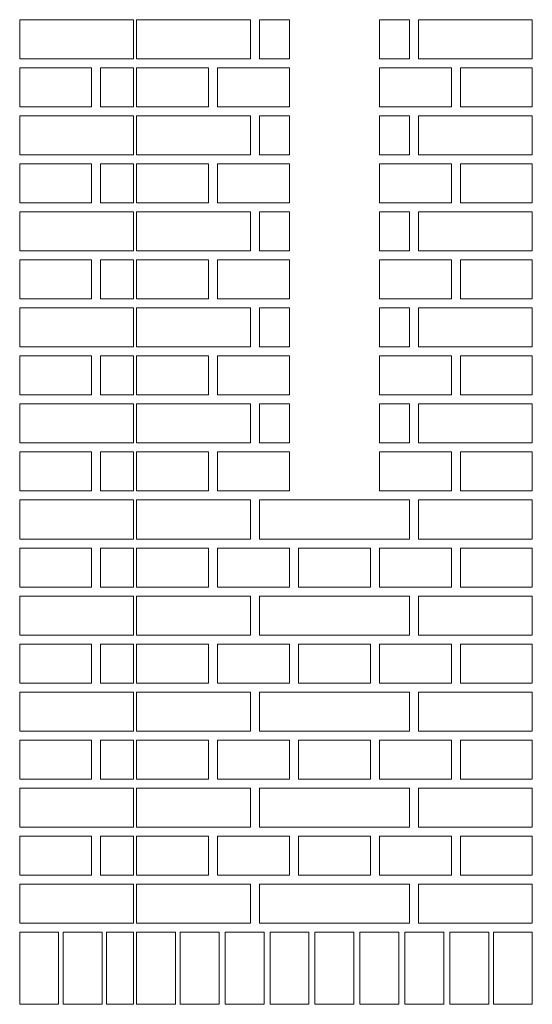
# Model space of a CAD drawing. Header units: millimetres. Extents: x 6567289036 to 6568990308, y 5976640423 to 5977332400.
# Tile 314 of 334: x 6568953700 to 6568954555, y 5976945450 to 5976947090. Entities that reach past the tile are written whole.
import ezdxf

# ---------------------------------------------------------------- set-up
doc = ezdxf.new("R2010")
doc.units = ezdxf.units.MM
doc.layers.add('INWENTARYZACJA', color=7, linetype='Continuous', lineweight=13)

msp = doc.modelspace()

# ---------------------------------------------------------------- linework, layer by layer
at = {"layer": 'INWENTARYZACJA', "lineweight": 5}
for points in [[(6568953699.892664, 5976947024.54248), (6568953699.892664, 5976947089.54248), (6568953889.892664, 5976947089.54248), (6568953889.892664, 5976947024.54248), (6568953699.892664, 5976947024.54248)], [(6568953699.892664, 5976947024.54248), (6568953699.892664, 5976947089.54248), (6568953889.892664, 5976947089.54248), (6568953889.892664, 5976947024.54248), (6568953699.892664, 5976947024.54248)], [(6568953699.892664, 5976946944.54248), (6568953699.892664, 5976947009.54248), (6568953819.892664, 5976947009.54248), (6568953819.892664, 5976946944.54248), (6568953699.892664, 5976946944.54248)], [(6568953699.892664, 5976946944.54248), (6568953699.892664, 5976947009.54248), (6568953819.892664, 5976947009.54248), (6568953819.892664, 5976946944.54248), (6568953699.892664, 5976946944.54248)], [(6568953834.892664, 5976946944.54248), (6568953834.892664, 5976947009.54248), (6568953889.892664, 5976947009.54248), (6568953889.892664, 5976946944.54248), (6568953834.892664, 5976946944.54248)], [(6568953834.892664, 5976946944.54248), (6568953834.892664, 5976947009.54248), (6568953889.892664, 5976947009.54248), (6568953889.892664, 5976946944.54248), (6568953834.892664, 5976946944.54248)], [(6568953699.892664, 5976946864.54248), (6568953699.892664, 5976946929.54248), (6568953889.892664, 5976946929.54248), (6568953889.892664, 5976946864.54248), (6568953699.892664, 5976946864.54248)], [(6568953699.892664, 5976946864.54248), (6568953699.892664, 5976946929.54248), (6568953889.892664, 5976946929.54248), (6568953889.892664, 5976946864.54248), (6568953699.892664, 5976946864.54248)], [(6568953699.892664, 5976946784.54248), (6568953699.892664, 5976946849.54248), (6568953819.892664, 5976946849.54248), (6568953819.892664, 5976946784.54248), (6568953699.892664, 5976946784.54248)], [(6568953699.892664, 5976946784.54248), (6568953699.892664, 5976946849.54248), (6568953819.892664, 5976946849.54248), (6568953819.892664, 5976946784.54248), (6568953699.892664, 5976946784.54248)], [(6568953834.892664, 5976946784.54248), (6568953834.892664, 5976946849.54248), (6568953889.892664, 5976946849.54248), (6568953889.892664, 5976946784.54248), (6568953834.892664, 5976946784.54248)], [(6568953834.892664, 5976946784.54248), (6568953834.892664, 5976946849.54248), (6568953889.892664, 5976946849.54248), (6568953889.892664, 5976946784.54248), (6568953834.892664, 5976946784.54248)], [(6568953699.892664, 5976946704.54248), (6568953699.892664, 5976946769.54248), (6568953889.892664, 5976946769.54248), (6568953889.892664, 5976946704.54248), (6568953699.892664, 5976946704.54248)], [(6568953699.892664, 5976946704.54248), (6568953699.892664, 5976946769.54248), (6568953889.892664, 5976946769.54248), (6568953889.892664, 5976946704.54248), (6568953699.892664, 5976946704.54248)], [(6568953699.892664, 5976946624.54248), (6568953699.892664, 5976946689.54248), (6568953819.892664, 5976946689.54248), (6568953819.892664, 5976946624.54248), (6568953699.892664, 5976946624.54248)], [(6568953699.892664, 5976946624.54248), (6568953699.892664, 5976946689.54248), (6568953819.892664, 5976946689.54248), (6568953819.892664, 5976946624.54248), (6568953699.892664, 5976946624.54248)], [(6568953834.892664, 5976946624.54248), (6568953834.892664, 5976946689.54248), (6568953889.892664, 5976946689.54248), (6568953889.892664, 5976946624.54248), (6568953834.892664, 5976946624.54248)], [(6568953834.892664, 5976946624.54248), (6568953834.892664, 5976946689.54248), (6568953889.892664, 5976946689.54248), (6568953889.892664, 5976946624.54248), (6568953834.892664, 5976946624.54248)], [(6568953699.892664, 5976946544.54248), (6568953699.892664, 5976946609.54248), (6568953889.892664, 5976946609.54248), (6568953889.892664, 5976946544.54248), (6568953699.892664, 5976946544.54248)], [(6568953699.892664, 5976946544.54248), (6568953699.892664, 5976946609.54248), (6568953889.892664, 5976946609.54248), (6568953889.892664, 5976946544.54248), (6568953699.892664, 5976946544.54248)], [(6568953699.892664, 5976946464.54248), (6568953699.892664, 5976946529.54248), (6568953819.892664, 5976946529.54248), (6568953819.892664, 5976946464.54248), (6568953699.892664, 5976946464.54248)], [(6568953699.892664, 5976946464.54248), (6568953699.892664, 5976946529.54248), (6568953819.892664, 5976946529.54248), (6568953819.892664, 5976946464.54248), (6568953699.892664, 5976946464.54248)], [(6568953834.892664, 5976946464.54248), (6568953834.892664, 5976946529.54248), (6568953889.892664, 5976946529.54248), (6568953889.892664, 5976946464.54248), (6568953834.892664, 5976946464.54248)], [(6568953834.892664, 5976946464.54248), (6568953834.892664, 5976946529.54248), (6568953889.892664, 5976946529.54248), (6568953889.892664, 5976946464.54248), (6568953834.892664, 5976946464.54248)], [(6568953699.892664, 5976946384.54248), (6568953699.892664, 5976946449.54248), (6568953889.892664, 5976946449.54248), (6568953889.892664, 5976946384.54248), (6568953699.892664, 5976946384.54248)], [(6568953699.892664, 5976946384.54248), (6568953699.892664, 5976946449.54248), (6568953889.892664, 5976946449.54248), (6568953889.892664, 5976946384.54248), (6568953699.892664, 5976946384.54248)], [(6568953699.892664, 5976946304.54248), (6568953699.892664, 5976946369.54248), (6568953819.892664, 5976946369.54248), (6568953819.892664, 5976946304.54248), (6568953699.892664, 5976946304.54248)], [(6568953699.892664, 5976946304.54248), (6568953699.892664, 5976946369.54248), (6568953819.892664, 5976946369.54248), (6568953819.892664, 5976946304.54248), (6568953699.892664, 5976946304.54248)], [(6568953834.892664, 5976946304.54248), (6568953834.892664, 5976946369.54248), (6568953889.892664, 5976946369.54248), (6568953889.892664, 5976946304.54248), (6568953834.892664, 5976946304.54248)], [(6568953834.892664, 5976946304.54248), (6568953834.892664, 5976946369.54248), (6568953889.892664, 5976946369.54248), (6568953889.892664, 5976946304.54248), (6568953834.892664, 5976946304.54248)], [(6568953699.892664, 5976946224.54248), (6568953699.892664, 5976946289.54248), (6568953889.892664, 5976946289.54248), (6568953889.892664, 5976946224.54248), (6568953699.892664, 5976946224.54248)], [(6568953699.892664, 5976946224.54248), (6568953699.892664, 5976946289.54248), (6568953889.892664, 5976946289.54248), (6568953889.892664, 5976946224.54248), (6568953699.892664, 5976946224.54248)], [(6568953699.892664, 5976946144.54248), (6568953699.892664, 5976946209.54248), (6568953819.892664, 5976946209.54248), (6568953819.892664, 5976946144.54248), (6568953699.892664, 5976946144.54248)], [(6568953699.892664, 5976946144.54248), (6568953699.892664, 5976946209.54248), (6568953819.892664, 5976946209.54248), (6568953819.892664, 5976946144.54248), (6568953699.892664, 5976946144.54248)], [(6568953834.892664, 5976946144.54248), (6568953834.892664, 5976946209.54248), (6568953889.892664, 5976946209.54248), (6568953889.892664, 5976946144.54248), (6568953834.892664, 5976946144.54248)], [(6568953834.892664, 5976946144.54248), (6568953834.892664, 5976946209.54248), (6568953889.892664, 5976946209.54248), (6568953889.892664, 5976946144.54248), (6568953834.892664, 5976946144.54248)], [(6568953699.892664, 5976946064.54248), (6568953699.892664, 5976946129.54248), (6568953889.892664, 5976946129.54248), (6568953889.892664, 5976946064.54248), (6568953699.892664, 5976946064.54248)], [(6568953699.892664, 5976946064.54248), (6568953699.892664, 5976946129.54248), (6568953889.892664, 5976946129.54248), (6568953889.892664, 5976946064.54248), (6568953699.892664, 5976946064.54248)], [(6568953699.892664, 5976945984.54248), (6568953699.892664, 5976946049.54248), (6568953819.892664, 5976946049.54248), (6568953819.892664, 5976945984.54248), (6568953699.892664, 5976945984.54248)], [(6568953699.892664, 5976945984.54248), (6568953699.892664, 5976946049.54248), (6568953819.892664, 5976946049.54248), (6568953819.892664, 5976945984.54248), (6568953699.892664, 5976945984.54248)], [(6568953834.892664, 5976945984.54248), (6568953834.892664, 5976946049.54248), (6568953889.892664, 5976946049.54248), (6568953889.892664, 5976945984.54248), (6568953834.892664, 5976945984.54248)], [(6568953834.892664, 5976945984.54248), (6568953834.892664, 5976946049.54248), (6568953889.892664, 5976946049.54248), (6568953889.892664, 5976945984.54248), (6568953834.892664, 5976945984.54248)], [(6568953699.892664, 5976945904.54248), (6568953699.892664, 5976945969.54248), (6568953889.892664, 5976945969.54248), (6568953889.892664, 5976945904.54248), (6568953699.892664, 5976945904.54248)], [(6568953699.892664, 5976945904.54248), (6568953699.892664, 5976945969.54248), (6568953889.892664, 5976945969.54248), (6568953889.892664, 5976945904.54248), (6568953699.892664, 5976945904.54248)], [(6568953699.892664, 5976945824.54248), (6568953699.892664, 5976945889.54248), (6568953819.892664, 5976945889.54248), (6568953819.892664, 5976945824.54248), (6568953699.892664, 5976945824.54248)], [(6568953699.892664, 5976945824.54248), (6568953699.892664, 5976945889.54248), (6568953819.892664, 5976945889.54248), (6568953819.892664, 5976945824.54248), (6568953699.892664, 5976945824.54248)], [(6568953834.892664, 5976945824.54248), (6568953834.892664, 5976945889.54248), (6568953889.892664, 5976945889.54248), (6568953889.892664, 5976945824.54248), (6568953834.892664, 5976945824.54248)], [(6568953834.892664, 5976945824.54248), (6568953834.892664, 5976945889.54248), (6568953889.892664, 5976945889.54248), (6568953889.892664, 5976945824.54248), (6568953834.892664, 5976945824.54248)], [(6568953699.892664, 5976945744.54248), (6568953699.892664, 5976945809.54248), (6568953889.892664, 5976945809.54248), (6568953889.892664, 5976945744.54248), (6568953699.892664, 5976945744.54248)], [(6568953699.892664, 5976945744.54248), (6568953699.892664, 5976945809.54248), (6568953889.892664, 5976945809.54248), (6568953889.892664, 5976945744.54248), (6568953699.892664, 5976945744.54248)], [(6568953699.892664, 5976945664.54248), (6568953699.892664, 5976945729.54248), (6568953819.892664, 5976945729.54248), (6568953819.892664, 5976945664.54248), (6568953699.892664, 5976945664.54248)], [(6568953699.892664, 5976945664.54248), (6568953699.892664, 5976945729.54248), (6568953819.892664, 5976945729.54248), (6568953819.892664, 5976945664.54248), (6568953699.892664, 5976945664.54248)], [(6568953834.892664, 5976945664.54248), (6568953834.892664, 5976945729.54248), (6568953889.892664, 5976945729.54248), (6568953889.892664, 5976945664.54248), (6568953834.892664, 5976945664.54248)], [(6568953834.892664, 5976945664.54248), (6568953834.892664, 5976945729.54248), (6568953889.892664, 5976945729.54248), (6568953889.892664, 5976945664.54248), (6568953834.892664, 5976945664.54248)], [(6568953699.892664, 5976945584.54248), (6568953699.892664, 5976945649.54248), (6568953889.892664, 5976945649.54248), (6568953889.892664, 5976945584.54248), (6568953699.892664, 5976945584.54248)], [(6568953699.892664, 5976945584.54248), (6568953699.892664, 5976945649.54248), (6568953889.892664, 5976945649.54248), (6568953889.892664, 5976945584.54248), (6568953699.892664, 5976945584.54248)], [(6568953699.892664, 5976945569.54248), (6568953764.892664, 5976945569.54248), (6568953764.892664, 5976945449.54248), (6568953699.892664, 5976945449.54248), (6568953699.892664, 5976945569.54248)], [(6568953699.892664, 5976945569.54248), (6568953764.892664, 5976945569.54248), (6568953764.892664, 5976945449.54248), (6568953699.892664, 5976945449.54248), (6568953699.892664, 5976945569.54248)], [(6568953772.392664, 5976945569.54248), (6568953837.392664, 5976945569.54248), (6568953837.392664, 5976945449.54248), (6568953772.392664, 5976945449.54248), (6568953772.392664, 5976945569.54248)], [(6568953772.392664, 5976945569.54248), (6568953837.392664, 5976945569.54248), (6568953837.392664, 5976945449.54248), (6568953772.392664, 5976945449.54248), (6568953772.392664, 5976945569.54248)], [(6568953844.892664, 5976945569.54248), (6568953889.892664, 5976945569.54248), (6568953889.892664, 5976945449.54248), (6568953844.892664, 5976945449.54248), (6568953844.892664, 5976945569.54248)], [(6568953844.892664, 5976945569.54248), (6568953889.892664, 5976945569.54248), (6568953889.892664, 5976945449.54248), (6568953844.892664, 5976945449.54248), (6568953844.892664, 5976945569.54248)]]:
    msp.add_lwpolyline(points, dxfattribs=at)
at = {"layer": 'INWENTARYZACJA'}
for points in [[(6568953894.892664, 5976947024.54248), (6568954084.892664, 5976947024.54248), (6568954084.892664, 5976947089.54248), (6568953894.892664, 5976947089.54248), (6568953894.892664, 5976947024.54248)], [(6568953894.892664, 5976947024.54248), (6568954084.892664, 5976947024.54248), (6568954084.892664, 5976947089.54248), (6568953894.892664, 5976947089.54248), (6568953894.892664, 5976947024.54248)], [(6568954099.892664, 5976947024.54248), (6568954099.892664, 5976947089.54248), (6568954149.892664, 5976947089.54248), (6568954149.892664, 5976947024.54248), (6568954099.892664, 5976947024.54248)], [(6568954099.892664, 5976947024.54248), (6568954099.892664, 5976947089.54248), (6568954149.892664, 5976947089.54248), (6568954149.892664, 5976947024.54248), (6568954099.892664, 5976947024.54248)], [(6568954349.892664, 5976947024.54248), (6568954349.892664, 5976947089.54248), (6568954299.892664, 5976947089.54248), (6568954299.892664, 5976947024.54248), (6568954349.892664, 5976947024.54248)], [(6568954349.892664, 5976947024.54248), (6568954349.892664, 5976947089.54248), (6568954299.892664, 5976947089.54248), (6568954299.892664, 5976947024.54248), (6568954349.892664, 5976947024.54248)], [(6568954554.892664, 5976947024.54248), (6568954364.892664, 5976947024.54248), (6568954364.892664, 5976947089.54248), (6568954554.892664, 5976947089.54248), (6568954554.892664, 5976947024.54248)], [(6568954554.892664, 5976947024.54248), (6568954364.892664, 5976947024.54248), (6568954364.892664, 5976947089.54248), (6568954554.892664, 5976947089.54248), (6568954554.892664, 5976947024.54248)], [(6568953894.892664, 5976946944.54248), (6568953894.892664, 5976947009.54248), (6568954014.892664, 5976947009.54248), (6568954014.892664, 5976946944.54248), (6568953894.892664, 5976946944.54248)], [(6568953894.892664, 5976946944.54248), (6568953894.892664, 5976947009.54248), (6568954014.892664, 5976947009.54248), (6568954014.892664, 5976946944.54248), (6568953894.892664, 5976946944.54248)], [(6568954029.892664, 5976946944.54248), (6568954029.892664, 5976947009.54248), (6568954149.892664, 5976947009.54248), (6568954149.892664, 5976946944.54248), (6568954029.892664, 5976946944.54248)], [(6568954029.892664, 5976946944.54248), (6568954029.892664, 5976947009.54248), (6568954149.892664, 5976947009.54248), (6568954149.892664, 5976946944.54248), (6568954029.892664, 5976946944.54248)], [(6568954299.892664, 5976946944.54248), (6568954299.892664, 5976947009.54248), (6568954419.892664, 5976947009.54248), (6568954419.892664, 5976946944.54248), (6568954299.892664, 5976946944.54248)], [(6568954299.892664, 5976946944.54248), (6568954299.892664, 5976947009.54248), (6568954419.892664, 5976947009.54248), (6568954419.892664, 5976946944.54248), (6568954299.892664, 5976946944.54248)], [(6568954434.892664, 5976946944.54248), (6568954434.892664, 5976947009.54248), (6568954554.892664, 5976947009.54248), (6568954554.892664, 5976946944.54248), (6568954434.892664, 5976946944.54248)], [(6568954434.892664, 5976946944.54248), (6568954434.892664, 5976947009.54248), (6568954554.892664, 5976947009.54248), (6568954554.892664, 5976946944.54248), (6568954434.892664, 5976946944.54248)], [(6568953894.892664, 5976946864.54248), (6568954084.892664, 5976946864.54248), (6568954084.892664, 5976946929.54248), (6568953894.892664, 5976946929.54248), (6568953894.892664, 5976946864.54248)], [(6568953894.892664, 5976946864.54248), (6568954084.892664, 5976946864.54248), (6568954084.892664, 5976946929.54248), (6568953894.892664, 5976946929.54248), (6568953894.892664, 5976946864.54248)], [(6568954099.892664, 5976946864.54248), (6568954099.892664, 5976946929.54248), (6568954149.892664, 5976946929.54248), (6568954149.892664, 5976946864.54248), (6568954099.892664, 5976946864.54248)], [(6568954099.892664, 5976946864.54248), (6568954099.892664, 5976946929.54248), (6568954149.892664, 5976946929.54248), (6568954149.892664, 5976946864.54248), (6568954099.892664, 5976946864.54248)], [(6568954349.892664, 5976946864.54248), (6568954349.892664, 5976946929.54248), (6568954299.892664, 5976946929.54248), (6568954299.892664, 5976946864.54248), (6568954349.892664, 5976946864.54248)], [(6568954349.892664, 5976946864.54248), (6568954349.892664, 5976946929.54248), (6568954299.892664, 5976946929.54248), (6568954299.892664, 5976946864.54248), (6568954349.892664, 5976946864.54248)], [(6568954554.892664, 5976946864.54248), (6568954364.892664, 5976946864.54248), (6568954364.892664, 5976946929.54248), (6568954554.892664, 5976946929.54248), (6568954554.892664, 5976946864.54248)], [(6568954554.892664, 5976946864.54248), (6568954364.892664, 5976946864.54248), (6568954364.892664, 5976946929.54248), (6568954554.892664, 5976946929.54248), (6568954554.892664, 5976946864.54248)], [(6568953894.892664, 5976946784.54248), (6568953894.892664, 5976946849.54248), (6568954014.892664, 5976946849.54248), (6568954014.892664, 5976946784.54248), (6568953894.892664, 5976946784.54248)], [(6568953894.892664, 5976946784.54248), (6568953894.892664, 5976946849.54248), (6568954014.892664, 5976946849.54248), (6568954014.892664, 5976946784.54248), (6568953894.892664, 5976946784.54248)], [(6568954029.892664, 5976946784.54248), (6568954029.892664, 5976946849.54248), (6568954149.892664, 5976946849.54248), (6568954149.892664, 5976946784.54248), (6568954029.892664, 5976946784.54248)], [(6568954029.892664, 5976946784.54248), (6568954029.892664, 5976946849.54248), (6568954149.892664, 5976946849.54248), (6568954149.892664, 5976946784.54248), (6568954029.892664, 5976946784.54248)], [(6568954299.892664, 5976946784.54248), (6568954299.892664, 5976946849.54248), (6568954419.892664, 5976946849.54248), (6568954419.892664, 5976946784.54248), (6568954299.892664, 5976946784.54248)], [(6568954299.892664, 5976946784.54248), (6568954299.892664, 5976946849.54248), (6568954419.892664, 5976946849.54248), (6568954419.892664, 5976946784.54248), (6568954299.892664, 5976946784.54248)], [(6568954434.892664, 5976946784.54248), (6568954434.892664, 5976946849.54248), (6568954554.892664, 5976946849.54248), (6568954554.892664, 5976946784.54248), (6568954434.892664, 5976946784.54248)], [(6568954434.892664, 5976946784.54248), (6568954434.892664, 5976946849.54248), (6568954554.892664, 5976946849.54248), (6568954554.892664, 5976946784.54248), (6568954434.892664, 5976946784.54248)], [(6568953894.892664, 5976946704.54248), (6568954084.892664, 5976946704.54248), (6568954084.892664, 5976946769.54248), (6568953894.892664, 5976946769.54248), (6568953894.892664, 5976946704.54248)], [(6568953894.892664, 5976946704.54248), (6568954084.892664, 5976946704.54248), (6568954084.892664, 5976946769.54248), (6568953894.892664, 5976946769.54248), (6568953894.892664, 5976946704.54248)], [(6568954099.892664, 5976946704.54248), (6568954099.892664, 5976946769.54248), (6568954149.892664, 5976946769.54248), (6568954149.892664, 5976946704.54248), (6568954099.892664, 5976946704.54248)], [(6568954099.892664, 5976946704.54248), (6568954099.892664, 5976946769.54248), (6568954149.892664, 5976946769.54248), (6568954149.892664, 5976946704.54248), (6568954099.892664, 5976946704.54248)], [(6568954349.892664, 5976946704.54248), (6568954349.892664, 5976946769.54248), (6568954299.892664, 5976946769.54248), (6568954299.892664, 5976946704.54248), (6568954349.892664, 5976946704.54248)], [(6568954349.892664, 5976946704.54248), (6568954349.892664, 5976946769.54248), (6568954299.892664, 5976946769.54248), (6568954299.892664, 5976946704.54248), (6568954349.892664, 5976946704.54248)], [(6568954554.892664, 5976946704.54248), (6568954364.892664, 5976946704.54248), (6568954364.892664, 5976946769.54248), (6568954554.892664, 5976946769.54248), (6568954554.892664, 5976946704.54248)], [(6568954554.892664, 5976946704.54248), (6568954364.892664, 5976946704.54248), (6568954364.892664, 5976946769.54248), (6568954554.892664, 5976946769.54248), (6568954554.892664, 5976946704.54248)], [(6568953894.892664, 5976946624.54248), (6568953894.892664, 5976946689.54248), (6568954014.892664, 5976946689.54248), (6568954014.892664, 5976946624.54248), (6568953894.892664, 5976946624.54248)], [(6568953894.892664, 5976946624.54248), (6568953894.892664, 5976946689.54248), (6568954014.892664, 5976946689.54248), (6568954014.892664, 5976946624.54248), (6568953894.892664, 5976946624.54248)], [(6568954029.892664, 5976946624.54248), (6568954029.892664, 5976946689.54248), (6568954149.892664, 5976946689.54248), (6568954149.892664, 5976946624.54248), (6568954029.892664, 5976946624.54248)], [(6568954029.892664, 5976946624.54248), (6568954029.892664, 5976946689.54248), (6568954149.892664, 5976946689.54248), (6568954149.892664, 5976946624.54248), (6568954029.892664, 5976946624.54248)], [(6568954299.892664, 5976946624.54248), (6568954299.892664, 5976946689.54248), (6568954419.892664, 5976946689.54248), (6568954419.892664, 5976946624.54248), (6568954299.892664, 5976946624.54248)], [(6568954299.892664, 5976946624.54248), (6568954299.892664, 5976946689.54248), (6568954419.892664, 5976946689.54248), (6568954419.892664, 5976946624.54248), (6568954299.892664, 5976946624.54248)], [(6568954434.892664, 5976946624.54248), (6568954434.892664, 5976946689.54248), (6568954554.892664, 5976946689.54248), (6568954554.892664, 5976946624.54248), (6568954434.892664, 5976946624.54248)], [(6568954434.892664, 5976946624.54248), (6568954434.892664, 5976946689.54248), (6568954554.892664, 5976946689.54248), (6568954554.892664, 5976946624.54248), (6568954434.892664, 5976946624.54248)], [(6568953894.892664, 5976946544.54248), (6568954084.892664, 5976946544.54248), (6568954084.892664, 5976946609.54248), (6568953894.892664, 5976946609.54248), (6568953894.892664, 5976946544.54248)], [(6568953894.892664, 5976946544.54248), (6568954084.892664, 5976946544.54248), (6568954084.892664, 5976946609.54248), (6568953894.892664, 5976946609.54248), (6568953894.892664, 5976946544.54248)], [(6568954099.892664, 5976946544.54248), (6568954099.892664, 5976946609.54248), (6568954149.892664, 5976946609.54248), (6568954149.892664, 5976946544.54248), (6568954099.892664, 5976946544.54248)], [(6568954099.892664, 5976946544.54248), (6568954099.892664, 5976946609.54248), (6568954149.892664, 5976946609.54248), (6568954149.892664, 5976946544.54248), (6568954099.892664, 5976946544.54248)], [(6568954349.892664, 5976946544.54248), (6568954349.892664, 5976946609.54248), (6568954299.892664, 5976946609.54248), (6568954299.892664, 5976946544.54248), (6568954349.892664, 5976946544.54248)], [(6568954349.892664, 5976946544.54248), (6568954349.892664, 5976946609.54248), (6568954299.892664, 5976946609.54248), (6568954299.892664, 5976946544.54248), (6568954349.892664, 5976946544.54248)], [(6568954554.892664, 5976946544.54248), (6568954364.892664, 5976946544.54248), (6568954364.892664, 5976946609.54248), (6568954554.892664, 5976946609.54248), (6568954554.892664, 5976946544.54248)], [(6568954554.892664, 5976946544.54248), (6568954364.892664, 5976946544.54248), (6568954364.892664, 5976946609.54248), (6568954554.892664, 5976946609.54248), (6568954554.892664, 5976946544.54248)], [(6568953894.892664, 5976946464.54248), (6568953894.892664, 5976946529.54248), (6568954014.892664, 5976946529.54248), (6568954014.892664, 5976946464.54248), (6568953894.892664, 5976946464.54248)], [(6568953894.892664, 5976946464.54248), (6568953894.892664, 5976946529.54248), (6568954014.892664, 5976946529.54248), (6568954014.892664, 5976946464.54248), (6568953894.892664, 5976946464.54248)], [(6568954029.892664, 5976946464.54248), (6568954029.892664, 5976946529.54248), (6568954149.892664, 5976946529.54248), (6568954149.892664, 5976946464.54248), (6568954029.892664, 5976946464.54248)], [(6568954029.892664, 5976946464.54248), (6568954029.892664, 5976946529.54248), (6568954149.892664, 5976946529.54248), (6568954149.892664, 5976946464.54248), (6568954029.892664, 5976946464.54248)], [(6568954299.892664, 5976946464.54248), (6568954299.892664, 5976946529.54248), (6568954419.892664, 5976946529.54248), (6568954419.892664, 5976946464.54248), (6568954299.892664, 5976946464.54248)], [(6568954299.892664, 5976946464.54248), (6568954299.892664, 5976946529.54248), (6568954419.892664, 5976946529.54248), (6568954419.892664, 5976946464.54248), (6568954299.892664, 5976946464.54248)], [(6568954434.892664, 5976946464.54248), (6568954434.892664, 5976946529.54248), (6568954554.892664, 5976946529.54248), (6568954554.892664, 5976946464.54248), (6568954434.892664, 5976946464.54248)], [(6568954434.892664, 5976946464.54248), (6568954434.892664, 5976946529.54248), (6568954554.892664, 5976946529.54248), (6568954554.892664, 5976946464.54248), (6568954434.892664, 5976946464.54248)], [(6568953894.892664, 5976946384.54248), (6568954084.892664, 5976946384.54248), (6568954084.892664, 5976946449.54248), (6568953894.892664, 5976946449.54248), (6568953894.892664, 5976946384.54248)], [(6568953894.892664, 5976946384.54248), (6568954084.892664, 5976946384.54248), (6568954084.892664, 5976946449.54248), (6568953894.892664, 5976946449.54248), (6568953894.892664, 5976946384.54248)], [(6568954099.892664, 5976946384.54248), (6568954099.892664, 5976946449.54248), (6568954149.892664, 5976946449.54248), (6568954149.892664, 5976946384.54248), (6568954099.892664, 5976946384.54248)], [(6568954099.892664, 5976946384.54248), (6568954099.892664, 5976946449.54248), (6568954149.892664, 5976946449.54248), (6568954149.892664, 5976946384.54248), (6568954099.892664, 5976946384.54248)], [(6568954349.892664, 5976946384.54248), (6568954349.892664, 5976946449.54248), (6568954299.892664, 5976946449.54248), (6568954299.892664, 5976946384.54248), (6568954349.892664, 5976946384.54248)], [(6568954349.892664, 5976946384.54248), (6568954349.892664, 5976946449.54248), (6568954299.892664, 5976946449.54248), (6568954299.892664, 5976946384.54248), (6568954349.892664, 5976946384.54248)], [(6568954554.892664, 5976946384.54248), (6568954364.892664, 5976946384.54248), (6568954364.892664, 5976946449.54248), (6568954554.892664, 5976946449.54248), (6568954554.892664, 5976946384.54248)], [(6568954554.892664, 5976946384.54248), (6568954364.892664, 5976946384.54248), (6568954364.892664, 5976946449.54248), (6568954554.892664, 5976946449.54248), (6568954554.892664, 5976946384.54248)], [(6568953894.892664, 5976946304.54248), (6568953894.892664, 5976946369.54248), (6568954014.892664, 5976946369.54248), (6568954014.892664, 5976946304.54248), (6568953894.892664, 5976946304.54248)], [(6568953894.892664, 5976946304.54248), (6568953894.892664, 5976946369.54248), (6568954014.892664, 5976946369.54248), (6568954014.892664, 5976946304.54248), (6568953894.892664, 5976946304.54248)], [(6568954029.892664, 5976946304.54248), (6568954029.892664, 5976946369.54248), (6568954149.892664, 5976946369.54248), (6568954149.892664, 5976946304.54248), (6568954029.892664, 5976946304.54248)], [(6568954029.892664, 5976946304.54248), (6568954029.892664, 5976946369.54248), (6568954149.892664, 5976946369.54248), (6568954149.892664, 5976946304.54248), (6568954029.892664, 5976946304.54248)], [(6568954299.892664, 5976946304.54248), (6568954299.892664, 5976946369.54248), (6568954419.892664, 5976946369.54248), (6568954419.892664, 5976946304.54248), (6568954299.892664, 5976946304.54248)], [(6568954299.892664, 5976946304.54248), (6568954299.892664, 5976946369.54248), (6568954419.892664, 5976946369.54248), (6568954419.892664, 5976946304.54248), (6568954299.892664, 5976946304.54248)], [(6568954434.892664, 5976946304.54248), (6568954434.892664, 5976946369.54248), (6568954554.892664, 5976946369.54248), (6568954554.892664, 5976946304.54248), (6568954434.892664, 5976946304.54248)], [(6568954434.892664, 5976946304.54248), (6568954434.892664, 5976946369.54248), (6568954554.892664, 5976946369.54248), (6568954554.892664, 5976946304.54248), (6568954434.892664, 5976946304.54248)], [(6568953894.892664, 5976946224.54248), (6568954084.892664, 5976946224.54248), (6568954084.892664, 5976946289.54248), (6568953894.892664, 5976946289.54248), (6568953894.892664, 5976946224.54248)], [(6568953894.892664, 5976946224.54248), (6568954084.892664, 5976946224.54248), (6568954084.892664, 5976946289.54248), (6568953894.892664, 5976946289.54248), (6568953894.892664, 5976946224.54248)], [(6568954099.892664, 5976946224.54248), (6568954349.892664, 5976946224.54248), (6568954349.892664, 5976946289.54248), (6568954099.892664, 5976946289.54248), (6568954099.892664, 5976946224.54248)], [(6568954099.892664, 5976946224.54248), (6568954349.892664, 5976946224.54248), (6568954349.892664, 5976946289.54248), (6568954099.892664, 5976946289.54248), (6568954099.892664, 5976946224.54248)], [(6568954554.892664, 5976946224.54248), (6568954364.892664, 5976946224.54248), (6568954364.892664, 5976946289.54248), (6568954554.892664, 5976946289.54248), (6568954554.892664, 5976946224.54248)], [(6568954554.892664, 5976946224.54248), (6568954364.892664, 5976946224.54248), (6568954364.892664, 5976946289.54248), (6568954554.892664, 5976946289.54248), (6568954554.892664, 5976946224.54248)], [(6568953894.892664, 5976946144.54248), (6568953894.892664, 5976946209.54248), (6568954014.892664, 5976946209.54248), (6568954014.892664, 5976946144.54248), (6568953894.892664, 5976946144.54248)], [(6568953894.892664, 5976946144.54248), (6568953894.892664, 5976946209.54248), (6568954014.892664, 5976946209.54248), (6568954014.892664, 5976946144.54248), (6568953894.892664, 5976946144.54248)], [(6568954029.892664, 5976946144.54248), (6568954029.892664, 5976946209.54248), (6568954149.892664, 5976946209.54248), (6568954149.892664, 5976946144.54248), (6568954029.892664, 5976946144.54248)], [(6568954029.892664, 5976946144.54248), (6568954029.892664, 5976946209.54248), (6568954149.892664, 5976946209.54248), (6568954149.892664, 5976946144.54248), (6568954029.892664, 5976946144.54248)], [(6568954164.892664, 5976946144.54248), (6568954164.892664, 5976946209.54248), (6568954284.892664, 5976946209.54248), (6568954284.892664, 5976946144.54248), (6568954164.892664, 5976946144.54248)], [(6568954164.892664, 5976946144.54248), (6568954164.892664, 5976946209.54248), (6568954284.892664, 5976946209.54248), (6568954284.892664, 5976946144.54248), (6568954164.892664, 5976946144.54248)], [(6568954299.892664, 5976946144.54248), (6568954299.892664, 5976946209.54248), (6568954419.892664, 5976946209.54248), (6568954419.892664, 5976946144.54248), (6568954299.892664, 5976946144.54248)], [(6568954299.892664, 5976946144.54248), (6568954299.892664, 5976946209.54248), (6568954419.892664, 5976946209.54248), (6568954419.892664, 5976946144.54248), (6568954299.892664, 5976946144.54248)], [(6568954434.892664, 5976946144.54248), (6568954434.892664, 5976946209.54248), (6568954554.892664, 5976946209.54248), (6568954554.892664, 5976946144.54248), (6568954434.892664, 5976946144.54248)], [(6568954434.892664, 5976946144.54248), (6568954434.892664, 5976946209.54248), (6568954554.892664, 5976946209.54248), (6568954554.892664, 5976946144.54248), (6568954434.892664, 5976946144.54248)], [(6568953894.892664, 5976946064.54248), (6568954084.892664, 5976946064.54248), (6568954084.892664, 5976946129.54248), (6568953894.892664, 5976946129.54248), (6568953894.892664, 5976946064.54248)], [(6568953894.892664, 5976946064.54248), (6568954084.892664, 5976946064.54248), (6568954084.892664, 5976946129.54248), (6568953894.892664, 5976946129.54248), (6568953894.892664, 5976946064.54248)], [(6568954099.892664, 5976946064.54248), (6568954349.892664, 5976946064.54248), (6568954349.892664, 5976946129.54248), (6568954099.892664, 5976946129.54248), (6568954099.892664, 5976946064.54248)], [(6568954099.892664, 5976946064.54248), (6568954349.892664, 5976946064.54248), (6568954349.892664, 5976946129.54248), (6568954099.892664, 5976946129.54248), (6568954099.892664, 5976946064.54248)], [(6568954554.892664, 5976946064.54248), (6568954364.892664, 5976946064.54248), (6568954364.892664, 5976946129.54248), (6568954554.892664, 5976946129.54248), (6568954554.892664, 5976946064.54248)], [(6568954554.892664, 5976946064.54248), (6568954364.892664, 5976946064.54248), (6568954364.892664, 5976946129.54248), (6568954554.892664, 5976946129.54248), (6568954554.892664, 5976946064.54248)], [(6568953894.892664, 5976945984.54248), (6568953894.892664, 5976946049.54248), (6568954014.892664, 5976946049.54248), (6568954014.892664, 5976945984.54248), (6568953894.892664, 5976945984.54248)], [(6568953894.892664, 5976945984.54248), (6568953894.892664, 5976946049.54248), (6568954014.892664, 5976946049.54248), (6568954014.892664, 5976945984.54248), (6568953894.892664, 5976945984.54248)], [(6568954029.892664, 5976945984.54248), (6568954029.892664, 5976946049.54248), (6568954149.892664, 5976946049.54248), (6568954149.892664, 5976945984.54248), (6568954029.892664, 5976945984.54248)], [(6568954029.892664, 5976945984.54248), (6568954029.892664, 5976946049.54248), (6568954149.892664, 5976946049.54248), (6568954149.892664, 5976945984.54248), (6568954029.892664, 5976945984.54248)], [(6568954164.892664, 5976945984.54248), (6568954164.892664, 5976946049.54248), (6568954284.892664, 5976946049.54248), (6568954284.892664, 5976945984.54248), (6568954164.892664, 5976945984.54248)], [(6568954164.892664, 5976945984.54248), (6568954164.892664, 5976946049.54248), (6568954284.892664, 5976946049.54248), (6568954284.892664, 5976945984.54248), (6568954164.892664, 5976945984.54248)], [(6568954299.892664, 5976945984.54248), (6568954299.892664, 5976946049.54248), (6568954419.892664, 5976946049.54248), (6568954419.892664, 5976945984.54248), (6568954299.892664, 5976945984.54248)], [(6568954299.892664, 5976945984.54248), (6568954299.892664, 5976946049.54248), (6568954419.892664, 5976946049.54248), (6568954419.892664, 5976945984.54248), (6568954299.892664, 5976945984.54248)], [(6568954434.892664, 5976945984.54248), (6568954434.892664, 5976946049.54248), (6568954554.892664, 5976946049.54248), (6568954554.892664, 5976945984.54248), (6568954434.892664, 5976945984.54248)], [(6568954434.892664, 5976945984.54248), (6568954434.892664, 5976946049.54248), (6568954554.892664, 5976946049.54248), (6568954554.892664, 5976945984.54248), (6568954434.892664, 5976945984.54248)], [(6568953894.892664, 5976945904.54248), (6568954084.892664, 5976945904.54248), (6568954084.892664, 5976945969.54248), (6568953894.892664, 5976945969.54248), (6568953894.892664, 5976945904.54248)], [(6568953894.892664, 5976945904.54248), (6568954084.892664, 5976945904.54248), (6568954084.892664, 5976945969.54248), (6568953894.892664, 5976945969.54248), (6568953894.892664, 5976945904.54248)], [(6568954099.892664, 5976945904.54248), (6568954349.892664, 5976945904.54248), (6568954349.892664, 5976945969.54248), (6568954099.892664, 5976945969.54248), (6568954099.892664, 5976945904.54248)], [(6568954099.892664, 5976945904.54248), (6568954349.892664, 5976945904.54248), (6568954349.892664, 5976945969.54248), (6568954099.892664, 5976945969.54248), (6568954099.892664, 5976945904.54248)], [(6568954554.892664, 5976945904.54248), (6568954364.892664, 5976945904.54248), (6568954364.892664, 5976945969.54248), (6568954554.892664, 5976945969.54248), (6568954554.892664, 5976945904.54248)], [(6568954554.892664, 5976945904.54248), (6568954364.892664, 5976945904.54248), (6568954364.892664, 5976945969.54248), (6568954554.892664, 5976945969.54248), (6568954554.892664, 5976945904.54248)], [(6568953894.892664, 5976945824.54248), (6568953894.892664, 5976945889.54248), (6568954014.892664, 5976945889.54248), (6568954014.892664, 5976945824.54248), (6568953894.892664, 5976945824.54248)], [(6568953894.892664, 5976945824.54248), (6568953894.892664, 5976945889.54248), (6568954014.892664, 5976945889.54248), (6568954014.892664, 5976945824.54248), (6568953894.892664, 5976945824.54248)], [(6568954029.892664, 5976945824.54248), (6568954029.892664, 5976945889.54248), (6568954149.892664, 5976945889.54248), (6568954149.892664, 5976945824.54248), (6568954029.892664, 5976945824.54248)], [(6568954029.892664, 5976945824.54248), (6568954029.892664, 5976945889.54248), (6568954149.892664, 5976945889.54248), (6568954149.892664, 5976945824.54248), (6568954029.892664, 5976945824.54248)], [(6568954164.892664, 5976945824.54248), (6568954164.892664, 5976945889.54248), (6568954284.892664, 5976945889.54248), (6568954284.892664, 5976945824.54248), (6568954164.892664, 5976945824.54248)], [(6568954164.892664, 5976945824.54248), (6568954164.892664, 5976945889.54248), (6568954284.892664, 5976945889.54248), (6568954284.892664, 5976945824.54248), (6568954164.892664, 5976945824.54248)], [(6568954299.892664, 5976945824.54248), (6568954299.892664, 5976945889.54248), (6568954419.892664, 5976945889.54248), (6568954419.892664, 5976945824.54248), (6568954299.892664, 5976945824.54248)], [(6568954299.892664, 5976945824.54248), (6568954299.892664, 5976945889.54248), (6568954419.892664, 5976945889.54248), (6568954419.892664, 5976945824.54248), (6568954299.892664, 5976945824.54248)], [(6568954434.892664, 5976945824.54248), (6568954434.892664, 5976945889.54248), (6568954554.892664, 5976945889.54248), (6568954554.892664, 5976945824.54248), (6568954434.892664, 5976945824.54248)], [(6568954434.892664, 5976945824.54248), (6568954434.892664, 5976945889.54248), (6568954554.892664, 5976945889.54248), (6568954554.892664, 5976945824.54248), (6568954434.892664, 5976945824.54248)], [(6568953894.892664, 5976945744.54248), (6568954084.892664, 5976945744.54248), (6568954084.892664, 5976945809.54248), (6568953894.892664, 5976945809.54248), (6568953894.892664, 5976945744.54248)], [(6568953894.892664, 5976945744.54248), (6568954084.892664, 5976945744.54248), (6568954084.892664, 5976945809.54248), (6568953894.892664, 5976945809.54248), (6568953894.892664, 5976945744.54248)], [(6568954099.892664, 5976945744.54248), (6568954349.892664, 5976945744.54248), (6568954349.892664, 5976945809.54248), (6568954099.892664, 5976945809.54248), (6568954099.892664, 5976945744.54248)], [(6568954099.892664, 5976945744.54248), (6568954349.892664, 5976945744.54248), (6568954349.892664, 5976945809.54248), (6568954099.892664, 5976945809.54248), (6568954099.892664, 5976945744.54248)], [(6568954554.892664, 5976945744.54248), (6568954364.892664, 5976945744.54248), (6568954364.892664, 5976945809.54248), (6568954554.892664, 5976945809.54248), (6568954554.892664, 5976945744.54248)], [(6568954554.892664, 5976945744.54248), (6568954364.892664, 5976945744.54248), (6568954364.892664, 5976945809.54248), (6568954554.892664, 5976945809.54248), (6568954554.892664, 5976945744.54248)], [(6568953894.892664, 5976945664.54248), (6568953894.892664, 5976945729.54248), (6568954014.892664, 5976945729.54248), (6568954014.892664, 5976945664.54248), (6568953894.892664, 5976945664.54248)], [(6568953894.892664, 5976945664.54248), (6568953894.892664, 5976945729.54248), (6568954014.892664, 5976945729.54248), (6568954014.892664, 5976945664.54248), (6568953894.892664, 5976945664.54248)], [(6568954029.892664, 5976945664.54248), (6568954029.892664, 5976945729.54248), (6568954149.892664, 5976945729.54248), (6568954149.892664, 5976945664.54248), (6568954029.892664, 5976945664.54248)], [(6568954029.892664, 5976945664.54248), (6568954029.892664, 5976945729.54248), (6568954149.892664, 5976945729.54248), (6568954149.892664, 5976945664.54248), (6568954029.892664, 5976945664.54248)], [(6568954164.892664, 5976945664.54248), (6568954164.892664, 5976945729.54248), (6568954284.892664, 5976945729.54248), (6568954284.892664, 5976945664.54248), (6568954164.892664, 5976945664.54248)], [(6568954164.892664, 5976945664.54248), (6568954164.892664, 5976945729.54248), (6568954284.892664, 5976945729.54248), (6568954284.892664, 5976945664.54248), (6568954164.892664, 5976945664.54248)], [(6568954299.892664, 5976945664.54248), (6568954299.892664, 5976945729.54248), (6568954419.892664, 5976945729.54248), (6568954419.892664, 5976945664.54248), (6568954299.892664, 5976945664.54248)], [(6568954299.892664, 5976945664.54248), (6568954299.892664, 5976945729.54248), (6568954419.892664, 5976945729.54248), (6568954419.892664, 5976945664.54248), (6568954299.892664, 5976945664.54248)], [(6568954434.892664, 5976945664.54248), (6568954434.892664, 5976945729.54248), (6568954554.892664, 5976945729.54248), (6568954554.892664, 5976945664.54248), (6568954434.892664, 5976945664.54248)], [(6568954434.892664, 5976945664.54248), (6568954434.892664, 5976945729.54248), (6568954554.892664, 5976945729.54248), (6568954554.892664, 5976945664.54248), (6568954434.892664, 5976945664.54248)], [(6568953894.892664, 5976945584.54248), (6568954084.892664, 5976945584.54248), (6568954084.892664, 5976945649.54248), (6568953894.892664, 5976945649.54248), (6568953894.892664, 5976945584.54248)], [(6568953894.892664, 5976945584.54248), (6568954084.892664, 5976945584.54248), (6568954084.892664, 5976945649.54248), (6568953894.892664, 5976945649.54248), (6568953894.892664, 5976945584.54248)], [(6568954099.892664, 5976945584.54248), (6568954349.892664, 5976945584.54248), (6568954349.892664, 5976945649.54248), (6568954099.892664, 5976945649.54248), (6568954099.892664, 5976945584.54248)], [(6568954099.892664, 5976945584.54248), (6568954349.892664, 5976945584.54248), (6568954349.892664, 5976945649.54248), (6568954099.892664, 5976945649.54248), (6568954099.892664, 5976945584.54248)], [(6568954554.892664, 5976945584.54248), (6568954364.892664, 5976945584.54248), (6568954364.892664, 5976945649.54248), (6568954554.892664, 5976945649.54248), (6568954554.892664, 5976945584.54248)], [(6568954554.892664, 5976945584.54248), (6568954364.892664, 5976945584.54248), (6568954364.892664, 5976945649.54248), (6568954554.892664, 5976945649.54248), (6568954554.892664, 5976945584.54248)], [(6568953894.892664, 5976945569.54248), (6568953959.892664, 5976945569.54248), (6568953959.892664, 5976945449.54248), (6568953894.892664, 5976945449.54248), (6568953894.892664, 5976945569.54248)], [(6568953894.892664, 5976945569.54248), (6568953959.892664, 5976945569.54248), (6568953959.892664, 5976945449.54248), (6568953894.892664, 5976945449.54248), (6568953894.892664, 5976945569.54248)], [(6568953967.392664, 5976945569.54248), (6568954032.392664, 5976945569.54248), (6568954032.392664, 5976945449.54248), (6568953967.392664, 5976945449.54248), (6568953967.392664, 5976945569.54248)], [(6568953967.392664, 5976945569.54248), (6568954032.392664, 5976945569.54248), (6568954032.392664, 5976945449.54248), (6568953967.392664, 5976945449.54248), (6568953967.392664, 5976945569.54248)], [(6568954042.392664, 5976945569.54248), (6568954107.392664, 5976945569.54248), (6568954107.392664, 5976945449.54248), (6568954042.392664, 5976945449.54248), (6568954042.392664, 5976945569.54248)], [(6568954042.392664, 5976945569.54248), (6568954107.392664, 5976945569.54248), (6568954107.392664, 5976945449.54248), (6568954042.392664, 5976945449.54248), (6568954042.392664, 5976945569.54248)], [(6568954117.392664, 5976945569.54248), (6568954182.392664, 5976945569.54248), (6568954182.392664, 5976945449.54248), (6568954117.392664, 5976945449.54248), (6568954117.392664, 5976945569.54248)], [(6568954117.392664, 5976945569.54248), (6568954182.392664, 5976945569.54248), (6568954182.392664, 5976945449.54248), (6568954117.392664, 5976945449.54248), (6568954117.392664, 5976945569.54248)], [(6568954192.392664, 5976945569.54248), (6568954257.392664, 5976945569.54248), (6568954257.392664, 5976945449.54248), (6568954192.392664, 5976945449.54248), (6568954192.392664, 5976945569.54248)], [(6568954192.392664, 5976945569.54248), (6568954257.392664, 5976945569.54248), (6568954257.392664, 5976945449.54248), (6568954192.392664, 5976945449.54248), (6568954192.392664, 5976945569.54248)], [(6568954267.392664, 5976945569.54248), (6568954332.392664, 5976945569.54248), (6568954332.392664, 5976945449.54248), (6568954267.392664, 5976945449.54248), (6568954267.392664, 5976945569.54248)], [(6568954267.392664, 5976945569.54248), (6568954332.392664, 5976945569.54248), (6568954332.392664, 5976945449.54248), (6568954267.392664, 5976945449.54248), (6568954267.392664, 5976945569.54248)], [(6568954342.392664, 5976945569.54248), (6568954407.392664, 5976945569.54248), (6568954407.392664, 5976945449.54248), (6568954342.392664, 5976945449.54248), (6568954342.392664, 5976945569.54248)], [(6568954342.392664, 5976945569.54248), (6568954407.392664, 5976945569.54248), (6568954407.392664, 5976945449.54248), (6568954342.392664, 5976945449.54248), (6568954342.392664, 5976945569.54248)], [(6568954417.392664, 5976945569.54248), (6568954482.392664, 5976945569.54248), (6568954482.392664, 5976945449.54248), (6568954417.392664, 5976945449.54248), (6568954417.392664, 5976945569.54248)], [(6568954417.392664, 5976945569.54248), (6568954482.392664, 5976945569.54248), (6568954482.392664, 5976945449.54248), (6568954417.392664, 5976945449.54248), (6568954417.392664, 5976945569.54248)], [(6568954489.892664, 5976945569.54248), (6568954554.892664, 5976945569.54248), (6568954554.892664, 5976945449.54248), (6568954489.892664, 5976945449.54248), (6568954489.892664, 5976945569.54248)], [(6568954489.892664, 5976945569.54248), (6568954554.892664, 5976945569.54248), (6568954554.892664, 5976945449.54248), (6568954489.892664, 5976945449.54248), (6568954489.892664, 5976945569.54248)]]:
    msp.add_lwpolyline(points, dxfattribs=at)

doc.saveas('drawing.dxf')
